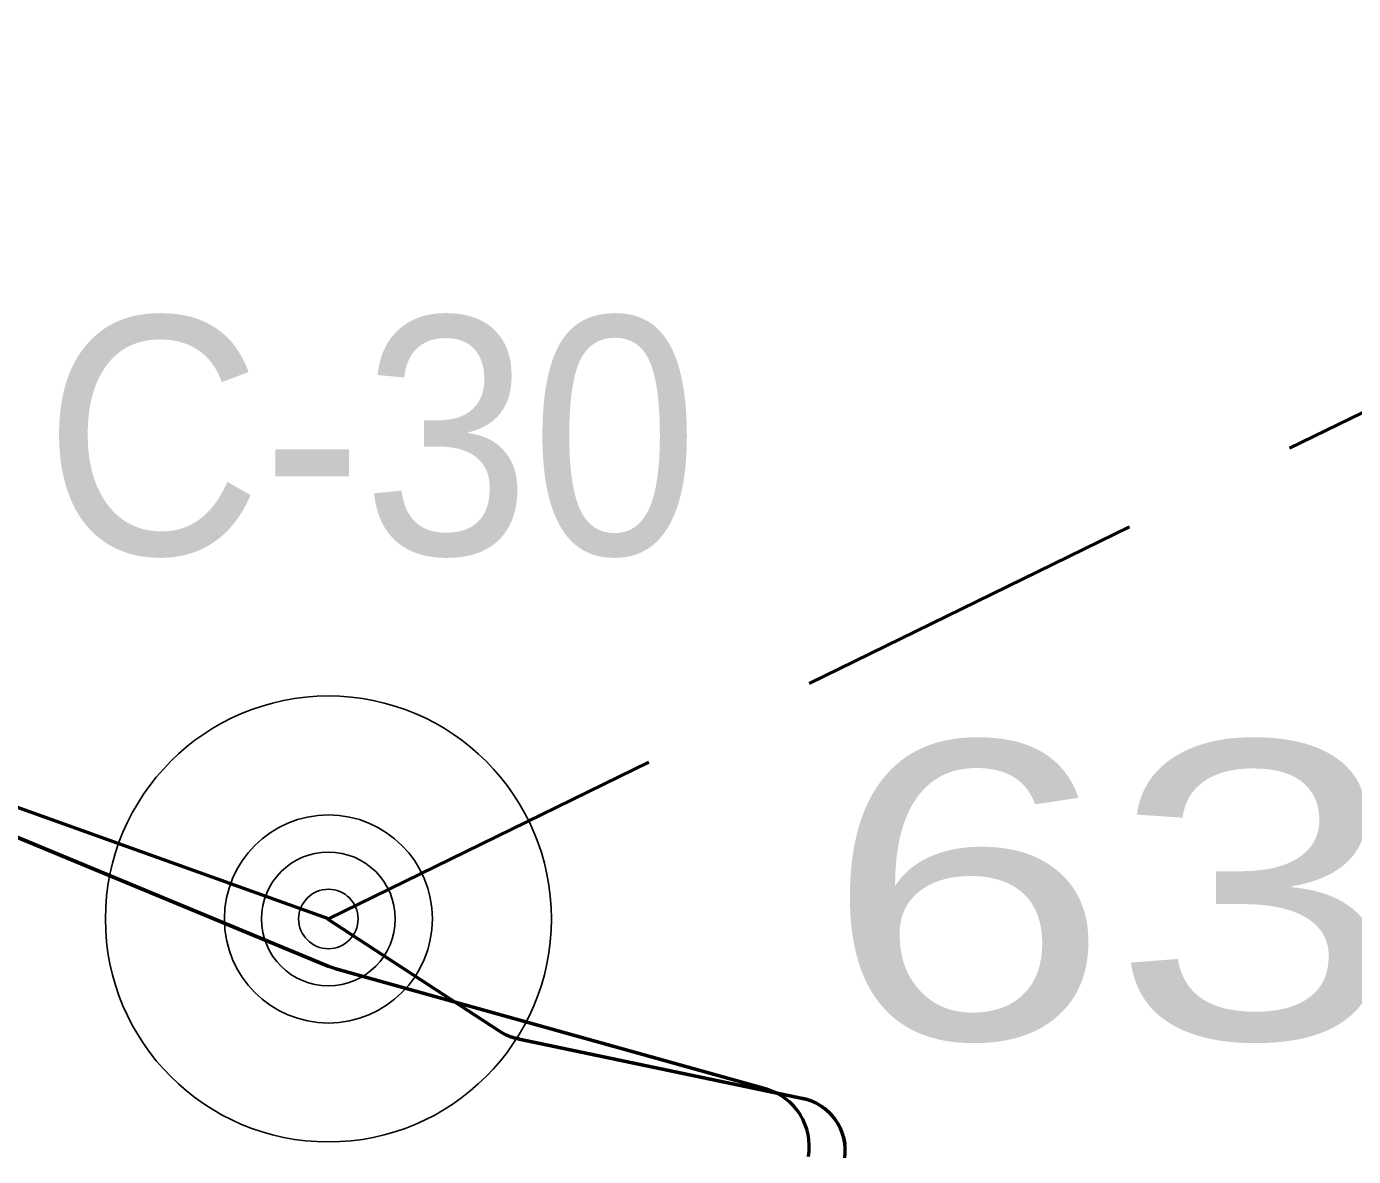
# Model space of a CAD drawing. Extents: x -1643653 to 4543381, y 1624270 to 13878484.
# Drawn here: x 743062 to 745294, y 8945615 to 8947516 of the extents above; entities that cross this region are included whole.
import ezdxf

# ---------------------------------------------------------------- set-up
doc = ezdxf.new("R2010")
doc.units = 0
doc.header["$LTSCALE"] = 200
doc.linetypes.add('MEDIUM_DASHED', pattern=[4.5, 3, -1.5])
for name, color, linetype, lineweight in [('1', 7, 'Continuous', 13), ('15', 7, 'Continuous', 25), ('27', 7, 'Continuous', 53), ('28', 7, 'Continuous', 53), ('29', 7, 'Continuous', 13), ('60', 7, 'Continuous', 53)]:
    doc.layers.add(name, color=color, linetype=linetype, lineweight=lineweight)
doc.layers.add('63', color=7, linetype='Continuous')

msp = doc.modelspace()

# ---------------------------------------------------------------- linework, layer by layer
at = {"layer": '1', "lineweight": 25}
msp.add_spline([(814781, 9009175.5), (814787.2, 9009173.4), (814796.9, 9009173.4), (814799.4, 9009172.4), (814805.1, 9009174.5), (814805.6, 9009176.5), (814811.7, 9009179.5), (814811.7, 9009179.5), (814801.5, 9009181), (814790.7, 9009181.5), (814784.1, 9009183.1), (814777.4, 9009185.1), (814778.4, 9009175.5)], degree=3, dxfattribs=at)
at = {"layer": '15'}
for radius in [375, 175, 112.5, 50]:
    msp.add_circle((743569.9, 8946014.8), radius, dxfattribs=at)
at = {"layer": '27', "linetype": 'MEDIUM_DASHED'}
msp.add_line((743569.9, 8946014.8), (746534.3, 8947466.3), dxfattribs=at)
at = {"layer": '27'}
msp.add_line((743569.9, 8946014.8), (742998.5, 8946219.6), dxfattribs=at)
for points in [[(743569.2, 8946014.6), (743569.9, 8946014.8), (742998.5, 8946219.6)], [(744438.5, 8945634.9), (744438.2, 8945637.6), (744437.8, 8945640.2), (744437.3, 8945642.9), (744436.7, 8945645.5), (744436, 8945648.1), (744435.3, 8945650.7), (744434.5, 8945653.2), (744433.6, 8945655.8), (744432.6, 8945658.3), (744431.6, 8945660.8), (744430.5, 8945663.2), (744429.3, 8945665.6), (744428.1, 8945668), (744426.8, 8945670.3), (744425.4, 8945672.6), (744423.9, 8945674.9), (744422.4, 8945677.1), (744420.8, 8945679.2), (744419.1, 8945681.3), (744417.4, 8945683.4), (744415.6, 8945685.4), (744413.8, 8945687.4), (744411.9, 8945689.3), (744410, 8945691.1), (744408, 8945692.9), (744405.9, 8945694.6), (744403.8, 8945696.3), (744401.7, 8945697.9), (744399.5, 8945699.4), (744397.2, 8945700.9), (744394.9, 8945702.3), (744392.6, 8945703.6), (744390.2, 8945704.9), (744387.8, 8945706.1), (744385.4, 8945707.2), (744382.9, 8945708.2), (744380.4, 8945709.2), (744377.9, 8945710.1), (744375.3, 8945710.9), (744372.7, 8945711.7), (744370.1, 8945712.3), (744367.5, 8945712.9), (743890.5, 8945812.8), (743890, 8945812.9), (743887.2, 8945813.5), (743884.5, 8945814.2), (743881.8, 8945815), (743879.1, 8945815.9), (743876.4, 8945816.8), (743873.8, 8945817.8), (743871.1, 8945818.9), (743868.6, 8945820.1), (743866, 8945821.3), (743863.5, 8945822.6), (743861, 8945824), (743858.6, 8945825.4), (743856.2, 8945827), (743569.2, 8946014.6)], [(744438.5, 8945634.9), (744438.2, 8945637.6), (744437.8, 8945640.2), (744437.3, 8945642.9), (744436.7, 8945645.5), (744436, 8945648.1), (744435.3, 8945650.7), (744434.5, 8945653.2), (744433.6, 8945655.8), (744432.6, 8945658.3), (744431.6, 8945660.8), (744430.5, 8945663.2), (744429.3, 8945665.6), (744428.1, 8945668), (744426.8, 8945670.3), (744425.4, 8945672.6), (744423.9, 8945674.9), (744422.4, 8945677.1), (744420.8, 8945679.2), (744419.1, 8945681.3), (744417.4, 8945683.4), (744415.6, 8945685.4), (744413.8, 8945687.4), (744411.9, 8945689.3), (744410, 8945691.1), (744408, 8945692.9), (744405.9, 8945694.6), (744403.8, 8945696.3), (744401.7, 8945697.9), (744399.5, 8945699.4), (744397.2, 8945700.9), (744394.9, 8945702.3), (744392.6, 8945703.6), (744390.2, 8945704.9), (744387.8, 8945706.1), (744385.4, 8945707.2), (744382.9, 8945708.2), (744380.4, 8945709.2), (744377.9, 8945710.1), (744375.3, 8945710.9), (744372.7, 8945711.7), (744370.1, 8945712.3), (744367.5, 8945712.9), (743890.5, 8945812.8), (743890, 8945812.9), (743887.2, 8945813.5), (743884.5, 8945814.2), (743881.8, 8945815), (743879.1, 8945815.9), (743876.4, 8945816.8), (743873.8, 8945817.8), (743871.1, 8945818.9), (743868.6, 8945820.1), (743866, 8945821.3), (743863.5, 8945822.6), (743861, 8945824), (743858.6, 8945825.4), (743856.2, 8945827), (743569.2, 8946014.6)], [(744438.3, 8945613.1), (744438.6, 8945615.8), (744438.9, 8945618.5), (744439, 8945621.1), (744439.1, 8945623.8), (744439.1, 8945626.5), (744439, 8945629.2), (744438.8, 8945631.9), (744438.6, 8945634.5), (744438.5, 8945634.9)], [(744438.3, 8945613.1), (744438.6, 8945615.8), (744438.9, 8945618.5), (744439, 8945621.1), (744439.1, 8945623.8), (744439.1, 8945626.5), (744439, 8945629.2), (744438.8, 8945631.9), (744438.6, 8945634.5), (744438.5, 8945634.9)]]:
    msp.add_lwpolyline(points, dxfattribs=at)
at = {"layer": '28'}
msp.add_lwpolyline([(744305.5, 8945728.9), (743582.2, 8945930.9), (743570.8, 8945934.9), (742079.6, 8946553.1), (742038.5, 8946584.7), (741591.5, 8947168.5)], dxfattribs=at)
msp.add_arc((744278.6, 8945632.6), 100, 350.0656, 74.3935, dxfattribs=at)
at = {"layer": '29', "lineweight": 53}
for p, q in [((742079.6, 8946553.1), (743570.8, 8945934.9)), ((743582.2, 8945930.9), (744305.5, 8945728.9))]:
    msp.add_line(p, q, dxfattribs=at)
msp.add_arc((744278.6, 8945632.6), 100, 350.0656, 74.3935, dxfattribs=at)
at = {"layer": '60', "linetype": 'MEDIUM_DASHED', "lineweight": 40}
msp.add_line((742998.5, 8946219.6), (743569.9, 8946014.8), dxfattribs=at)
at = {"layer": '60'}
for points in [[(743569.2, 8946014.6), (743856.2, 8945827), (743858.6, 8945825.4), (743861, 8945824), (743863.5, 8945822.6), (743866, 8945821.3), (743868.6, 8945820.1), (743871.1, 8945818.9), (743873.8, 8945817.8), (743876.4, 8945816.8), (743879.1, 8945815.9), (743881.8, 8945815), (743884.5, 8945814.2), (743887.2, 8945813.5), (743890, 8945812.9), (743890.5, 8945812.8), (744367.5, 8945712.9), (744370.1, 8945712.3), (744372.7, 8945711.7), (744375.3, 8945710.9), (744377.9, 8945710.1), (744380.4, 8945709.2), (744382.9, 8945708.2), (744385.4, 8945707.2), (744387.8, 8945706.1), (744390.2, 8945704.9), (744392.6, 8945703.6), (744394.9, 8945702.3), (744397.2, 8945700.9), (744399.5, 8945699.4), (744401.7, 8945697.9), (744403.8, 8945696.3), (744405.9, 8945694.6), (744408, 8945692.9), (744410, 8945691.1), (744411.9, 8945689.3), (744413.8, 8945687.4), (744415.6, 8945685.4), (744417.4, 8945683.4), (744419.1, 8945681.3), (744420.8, 8945679.2), (744422.4, 8945677.1), (744423.9, 8945674.9), (744425.4, 8945672.6), (744426.8, 8945670.3), (744428.1, 8945668), (744429.3, 8945665.6), (744430.5, 8945663.2), (744431.6, 8945660.8), (744432.6, 8945658.3), (744433.6, 8945655.8), (744434.5, 8945653.2), (744435.3, 8945650.7), (744436, 8945648.1), (744436.7, 8945645.5), (744437.3, 8945642.9), (744437.8, 8945640.2), (744438.2, 8945637.6), (744438.5, 8945634.9)], [(744438.3, 8945613.1), (744438.6, 8945615.8), (744438.9, 8945618.5), (744439, 8945621.1), (744439.1, 8945623.8), (744439.1, 8945626.5), (744439, 8945629.2), (744438.8, 8945631.9), (744438.6, 8945634.5), (744438.2, 8945637.2), (744437.8, 8945639.9), (744437.3, 8945642.5), (744436.8, 8945645.1), (744436.1, 8945647.7), (744435.4, 8945650.3), (744434.6, 8945652.9), (744433.7, 8945655.4), (744432.8, 8945657.9), (744431.8, 8945660.4), (744430.7, 8945662.8), (744429.5, 8945665.3), (744428.3, 8945667.6), (744427, 8945670), (744425.6, 8945672.3), (744424.1, 8945674.5), (744422.6, 8945676.8), (744421, 8945678.9), (744419.4, 8945681), (744417.7, 8945683.1), (744415.9, 8945685.1), (744414.1, 8945687.1), (744412.2, 8945689), (744410.3, 8945690.9), (744408.3, 8945692.7), (744406.2, 8945694.4), (744404.1, 8945696.1), (744402, 8945697.7), (744399.8, 8945699.2), (744397.5, 8945700.7), (744395.2, 8945702.1), (744392.9, 8945703.4), (744390.6, 8945704.7), (744388.2, 8945705.9), (744385.7, 8945707.1), (744383.3, 8945708.1), (744380.8, 8945709.1), (744378.2, 8945710), (744375.7, 8945710.8), (744373.1, 8945711.6), (744370.5, 8945712.3), (744367.9, 8945712.9), (744367.5, 8945712.9)]]:
    msp.add_lwpolyline(points, dxfattribs=at)

# ---------------------------------------------------------------- texts
at = {"layer": '15', "width": 0.95}
msp.add_text('C-30', height=400, dxfattribs=at).set_placement((743091.2, 8946627.8))
at = {"layer": '63', "width": 1.3}
msp.add_text(' 6352.91 ha', height=500, dxfattribs=at).set_placement((744161.4, 8945813))

doc.saveas('drawing.dxf')
